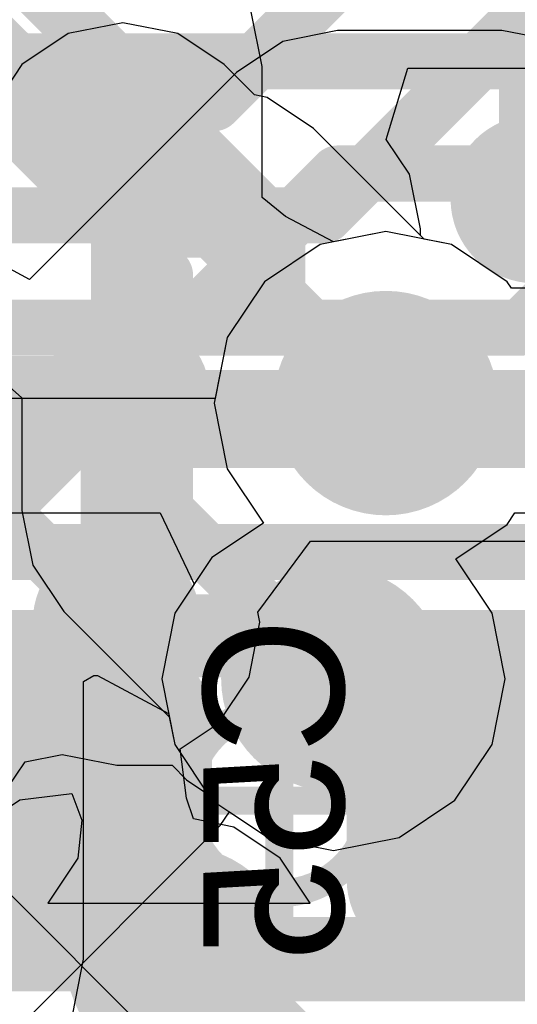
# Model space of a CAD drawing. Header units: millimetres. Extents: x -2 to 68, y -2 to 27.4.
# Tile 361 of 594: x 32.3 to 33.2, y 18.9 to 20.7. Entities that reach past the tile are written whole.
import ezdxf

# ---------------------------------------------------------------- set-up
doc = ezdxf.new("R2010")
doc.units = ezdxf.units.MM
for name, color, linetype in [('BottomLayer', 5, 'Continuous'), ('BottomPaste', 16, 'Continuous'), ('BottomSolder', 6, 'Continuous'), ('DrillGuide', 244, 'Continuous'), ('Mechanical10', 56, 'Continuous'), ('Mechanical17', 56, 'Continuous'), ('Mechanical6', 56, 'Continuous'), ('MidLayer1', 16, 'Continuous'), ('MidLayer2', 76, 'Continuous'), ('MidLayer3', 90, 'Continuous'), ('MidLayer4', 156, 'Continuous'), ('MidLayer5', 130, 'Continuous'), ('MidLayer6', 216, 'Continuous'), ('MidLayer7', 6, 'Continuous'), ('MidLayer8', 54, 'Continuous'), ('MultiLayer', 9, 'Continuous'), ('TopLayer', 1, 'Continuous'), ('TopPaste', 8, 'Continuous'), ('TopSolder', 216, 'Continuous'), ('ViaHoleLayer', 16, 'Continuous')]:
    doc.layers.add(name, color=color, linetype=linetype)

# ---------------------------------------------------------------- blocks, each defined once
blk = doc.blocks.new('BGA486C50P27X27_1400X1400X125_227')
at = {"layer": 'TopLayer', "const_width": 0.0999998}
blk.add_lwpolyline([(3.45000072, 3.50000062, 1), (3.55000052, 3.50000062, 1)], format="xyb", close=True, dxfattribs=at)
at = {"layer": 'TopPaste', "const_width": 0.0999998}
blk.add_lwpolyline([(3.45000072, 3.50000062, 1), (3.55000052, 3.50000062, 1)], format="xyb", close=True, dxfattribs=at)
at = {"layer": 'TopSolder', "const_width": 0.2015998}
blk.add_lwpolyline([(3.39920072, 3.50000062, 1), (3.60080052, 3.50000062, 1)], format="xyb", close=True, dxfattribs=at)
blk = doc.blocks.new('CAP_0402_B_400')
at = {"layer": 'BottomLayer', "const_width": 0.1507998}
for points in [[(-0.6745985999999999, 0.13919962, 1), (-0.5237988, 0.13919962, 1)], [(-0.346202, 0.13919962, 1), (-0.1954022, 0.13919962, 1)], [(0.1954022, 0.13919962, 1), (0.346202, 0.13919962, 1)], [(0.5237988, 0.13919962, 1), (0.6745985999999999, 0.13919962, 1)], [(-0.6745985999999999, -0.13919962, 1), (-0.5237988, -0.13919962, 1)], [(-0.346202, -0.13919962, 1), (-0.1954022, -0.13919962, 1)], [(0.1954022, -0.13919962, 1), (0.346202, -0.13919962, 1)], [(0.5237988, -0.13919962, 1), (0.6745985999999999, -0.13919962, 1)]]:
    blk.add_lwpolyline(points, format="xyb", close=True, dxfattribs=at)
at = {"layer": 'BottomLayer'}
for points in [[(-0.2708021, 0.28999942), (-0.5991987, 0.28999942), (-0.2708021, -0.28999942), (-0.5991987, -0.28999942)], [(0.2708021, -0.28999942), (0.5991987, -0.28999942), (0.2708021, 0.28999942), (0.5991987, 0.28999942)], [(-0.1200023, 0.13919962), (-0.7499985, 0.13919962), (-0.1200023, -0.13919962), (-0.7499985, -0.13919962)], [(0.1200023, -0.13919962), (0.7499985, -0.13919962), (0.1200023, 0.13919962), (0.7499985, 0.13919962)]]:
    blk.add_solid(points, dxfattribs=at)
at = {"layer": 'BottomPaste', "const_width": 0.1507998}
for points in [[(-0.6745985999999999, 0.13919962, 1), (-0.5237988, 0.13919962, 1)], [(-0.346202, 0.13919962, 1), (-0.1954022, 0.13919962, 1)], [(0.1954022, 0.13919962, 1), (0.346202, 0.13919962, 1)], [(0.5237988, 0.13919962, 1), (0.6745985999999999, 0.13919962, 1)], [(-0.6745985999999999, -0.13919962, 1), (-0.5237988, -0.13919962, 1)], [(-0.346202, -0.13919962, 1), (-0.1954022, -0.13919962, 1)], [(0.1954022, -0.13919962, 1), (0.346202, -0.13919962, 1)], [(0.5237988, -0.13919962, 1), (0.6745985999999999, -0.13919962, 1)]]:
    blk.add_lwpolyline(points, format="xyb", close=True, dxfattribs=at)
at = {"layer": 'BottomPaste'}
for points in [[(-0.2708021, 0.28999942), (-0.5991987, 0.28999942), (-0.2708021, -0.28999942), (-0.5991987, -0.28999942)], [(0.2708021, -0.28999942), (0.5991987, -0.28999942), (0.2708021, 0.28999942), (0.5991987, 0.28999942)], [(-0.1200023, 0.13919962), (-0.7499985, 0.13919962), (-0.1200023, -0.13919962), (-0.7499985, -0.13919962)], [(0.1200023, -0.13919962), (0.7499985, -0.13919962), (0.1200023, 0.13919962), (0.7499985, 0.13919962)]]:
    blk.add_solid(points, dxfattribs=at)
at = {"layer": 'BottomSolder', "const_width": 0.1507998}
for points in [[(-0.6745985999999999, 0.13919962, 1), (-0.5237988, 0.13919962, 1)], [(-0.346202, 0.13919962, 1), (-0.1954022, 0.13919962, 1)], [(0.1954022, 0.13919962, 1), (0.346202, 0.13919962, 1)], [(0.5237988, 0.13919962, 1), (0.6745985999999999, 0.13919962, 1)], [(-0.6745985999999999, -0.13919962, 1), (-0.5237988, -0.13919962, 1)], [(-0.346202, -0.13919962, 1), (-0.1954022, -0.13919962, 1)], [(0.1954022, -0.13919962, 1), (0.346202, -0.13919962, 1)], [(0.5237988, -0.13919962, 1), (0.6745985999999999, -0.13919962, 1)]]:
    blk.add_lwpolyline(points, format="xyb", close=True, dxfattribs=at)
at = {"layer": 'BottomSolder'}
for points in [[(-0.2708021, 0.28999942), (-0.5991987, 0.28999942), (-0.2708021, -0.28999942), (-0.5991987, -0.28999942)], [(0.2708021, -0.28999942), (0.5991987, -0.28999942), (0.2708021, 0.28999942), (0.5991987, 0.28999942)], [(-0.1200023, 0.13919962), (-0.7499985, 0.13919962), (-0.1200023, -0.13919962), (-0.7499985, -0.13919962)], [(0.1200023, -0.13919962), (0.7499985, -0.13919962), (0.1200023, 0.13919962), (0.7499985, 0.13919962)]]:
    blk.add_solid(points, dxfattribs=at)
at = {"layer": 'Mechanical10', "const_width": 0.11999976}
for points in [[(0.5299989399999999, 0.27999944), (-0.5299989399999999, 0.27999944)], [(-0.5299989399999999, 0.27999944), (-0.5299989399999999, -0.27999944)], [(0.5299989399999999, 0.27999944), (0.5299989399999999, -0.27999944)], [(0.5299989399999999, -0.27999944), (-0.5299989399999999, -0.27999944)]]:
    blk.add_lwpolyline(points, dxfattribs=at)
at = {"layer": 'Mechanical10', "const_width": 0.05999988}
for points in [[(-0.55999888, 0.27999944, 1), (-0.499999, 0.27999944, 1)], [(-0.55999888, 0.27999944, 1), (-0.499999, 0.27999944, 1)], [(0.499999, 0.27999944, 1), (0.55999888, 0.27999944, 1)], [(0.499999, 0.27999944, 1), (0.55999888, 0.27999944, 1)], [(-0.55999888, -0.27999944, 1), (-0.499999, -0.27999944, 1)], [(-0.55999888, -0.27999944, 1), (-0.499999, -0.27999944, 1)], [(0.499999, -0.27999944, 1), (0.55999888, -0.27999944, 1)], [(0.499999, -0.27999944, 1), (0.55999888, -0.27999944, 1)]]:
    blk.add_lwpolyline(points, format="xyb", close=True, dxfattribs=at)
at = {"layer": 'Mechanical6', "const_width": 0.0499999}
for points in [[(0.90000074, 0.43999912), (-0.90000074, 0.43999912)], [(-0.90000074, 0.43999912), (-0.90000074, -0.43999912)], [(0.90000074, 0.43999912), (0.90000074, -0.43999912)], [(0, 0.21999956), (0, -0.21999956)], [(0.21999956, 0), (-0.21999702, 0)], [(0.90000074, -0.43999912), (-0.90000074, -0.43999912)]]:
    blk.add_lwpolyline(points, dxfattribs=at)
at = {"layer": 'Mechanical6'}
for points, const_width in [([(-0.9125000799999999, 0.43999912, 1), (-0.8875014, 0.43999912, 1)], 0.02499868), ([(-0.9125000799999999, 0.43999912, 1), (-0.8875014, 0.43999912, 1)], 0.02499868), ([(0.8875014, 0.43999912, 1), (0.9125000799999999, 0.43999912, 1)], 0.02499868), ([(0.8875014, 0.43999912, 1), (0.9125000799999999, 0.43999912, 1)], 0.02499868), ([(-0.01249934, 0.21999956, 1), (0.01249934, 0.21999956, 1)], 0.02499868), ([(0.16500094, 0, 1), (-0.16500094, 0, 1)], 0.0499999), ([(-0.23249636, 0, 1), (-0.20749768, 0, 1)], 0.02499868), ([(-0.17750028, 0, 1), (-0.1525016, 0, 1)], 0.02499868), ([(0.1525016, 0, 1), (0.17750028, 0, 1)], 0.02499868), ([(0.20750022, 0, 1), (0.2324989, 0, 1)], 0.02499868), ([(-0.01249934, -0.21999956, 1), (0.01249934, -0.21999956, 1)], 0.02499868), ([(-0.9125000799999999, -0.43999912, 1), (-0.8875014, -0.43999912, 1)], 0.02499868), ([(-0.9125000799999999, -0.43999912, 1), (-0.8875014, -0.43999912, 1)], 0.02499868), ([(0.8875014, -0.43999912, 1), (0.9125000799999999, -0.43999912, 1)], 0.02499868), ([(0.8875014, -0.43999912, 1), (0.9125000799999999, -0.43999912, 1)], 0.02499868)]:
    blk.add_lwpolyline(points, format="xyb", close=True, dxfattribs=dict(at, const_width=const_width))

msp = doc.modelspace()

# ---------------------------------------------------------------- linework, layer by layer
at = {"layer": 'BottomLayer'}
for points, const_width in [([(32.68716602, 20.52541742), (33.7810856, 21.619337)], 0.0999998), ([(32.88401602, 20.32541782), (33.35582101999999, 20.79722282)], 0.0999998), ([(29.82820298, 20.52541742), (32.68716602, 20.52541742)], 0.0999998), ([(33.23443188, 20.12541822), (33.61755278, 20.50853912)], 0.0999998), ([(29.69316642, 20.32541782), (32.88401602, 20.32541782)], 0.0999998), ([(29.61032432, 20.12541822), (33.23443188, 20.12541822)], 0.0999998), ([(29.52748222, 19.92541862), (32.95590309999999, 19.92541862)], 0.0999998), ([(32.95590309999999, 19.92541862), (33.36033968, 19.92541862)], 0.0999998), ([(29.44464012, 19.72541902), (33.03874519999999, 19.72541902)], 0.0999998), ([(33.03874519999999, 19.72541902), (33.44318178, 19.72541902)], 0.0999998), ([(33.23845778, 19.28247858), (33.35912556, 19.40314636)], 0.1499997), ([(32.36845698, 19.28247858), (32.36845952, 19.28247858)], 0.1499997), ([(32.36845952, 19.28247858), (32.90000024, 18.75093786)], 0.1499997)]:
    msp.add_lwpolyline(points, dxfattribs=dict(at, const_width=const_width))
for points, const_width in [([(32.66216734, 20.52541742, 1), (32.7121647, 20.52541742, 1)], 0.0499999), ([(32.66216734, 20.52541742, 1), (32.7121647, 20.52541742, 1)], 0.0499999), ([(32.85901733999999, 20.32541782, 1), (32.90901469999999, 20.32541782, 1)], 0.0499999), ([(32.85901733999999, 20.32541782, 1), (32.90901469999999, 20.32541782, 1)], 0.0499999), ([(33.2094332, 20.12541822, 1), (33.25943056, 20.12541822, 1)], 0.0499999), ([(33.2094332, 20.12541822, 1), (33.25943056, 20.12541822, 1)], 0.0499999), ([(32.93090442, 19.92541862, 1), (32.98090178, 19.92541862, 1)], 0.0499999), ([(32.93090442, 19.92541862, 1), (32.98090178, 19.92541862, 1)], 0.0499999), ([(33.01374652, 19.72541902, 1), (33.06374388, 19.72541902, 1)], 0.0499999), ([(33.01374652, 19.72541902, 1), (33.06374388, 19.72541902, 1)], 0.0499999), ([(32.33095642, 19.28247858, 1), (32.40595754, 19.28247858, 1)], 0.07499858), ([(32.33095896, 19.28247858, 1), (32.40596008, 19.28247858, 1)], 0.07499858), ([(32.33095896, 19.28247858, 1), (32.40596008, 19.28247858, 1)], 0.07499858), ([(33.20095721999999, 19.28247858, 1), (33.27595834, 19.28247858, 1)], 0.07499858)]:
    msp.add_lwpolyline(points, format="xyb", close=True, dxfattribs=dict(at, const_width=const_width))
at = {"layer": 'DrillGuide'}
for points, const_width in [([(32.50010772, 20.41383014, 1), (32.55010507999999, 20.41383014, 1)], 0.0499999), ([(33.23369274, 20.35434588, 1), (33.2836901, 20.35434588, 1)], 0.0499999), ([(32.94335296, 19.99089474, 1), (33.04335276, 19.99089474, 1)], 0.0999998), ([(32.50615546, 19.99999302, 1), (32.55615282, 19.99999302, 1)], 0.0499999), ([(32.48921112, 19.60035196, 1), (32.53920848, 19.60035196, 1)], 0.0499999), ([(32.84994192, 19.49969684, 1), (32.94994172, 19.49969684, 1)], 0.0999998)]:
    msp.add_lwpolyline(points, format="xyb", close=True, dxfattribs=dict(at, const_width=const_width))
at = {"layer": 'MidLayer1'}
for p, q in [((32.52510894, 20.66872676), (32.42756278, 20.6493237)), ((32.6226551, 20.6493237), (32.52510894, 20.66872676)), ((32.42756278, 20.6493237), (32.344868, 20.59406854)), ((32.70534734, 20.59406854), (32.6226551, 20.6493237)), ((32.344868, 20.59406854), (32.30199787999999, 20.52990814)), ((32.75949252, 20.53992336), (32.70534734, 20.59406854)), ((32.78180134, 20.53548598), (32.75949252, 20.53992336)), ((32.86449357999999, 20.48023082), (32.78180134, 20.53548598)), ((33.06151376, 20.28321318), (32.86449357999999, 20.48023082)), ((33.11040622, 20.27348752), (33.06151376, 20.28321318)), ((33.20964147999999, 20.20718336), (33.11040622, 20.27348752)), ((33.21726401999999, 20.19577622), (33.20964147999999, 20.20718336)), ((33.37000438, 20.19577622), (33.21726401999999, 20.19577622)), ((33.20964147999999, 19.77460612), (33.22334732, 19.79511916)), ((33.22334732, 19.79511916), (33.37608768, 19.79511916)), ((33.11798304, 19.71336418), (33.20964147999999, 19.77460612)), ((33.1825346, 19.6167502), (33.11798304, 19.71336418)), ((33.20581877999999, 19.49969684), (33.1825346, 19.6167502)), ((33.1825346, 19.38264348), (33.20581877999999, 19.49969684)), ((33.11623044, 19.28340822), (33.1825346, 19.38264348)), ((32.35064904, 19.3517266), (32.41666872, 19.3648584)), ((32.41666872, 19.3648584), (32.5142098, 19.34545534)), ((32.31874664, 19.30397968), (32.35064904, 19.3517266)), ((32.5142098, 19.34545534), (32.61252558, 19.34545534)), ((32.61252558, 19.34545534), (32.63852248, 19.31945844)), ((32.63852248, 19.31945844), (32.67653611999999, 19.29405844)), ((32.67653611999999, 19.29405844), (32.6836532, 19.28340822)), ((32.6836532, 19.28340822), (32.78288846, 19.21710406)), ((33.01699518, 19.21710406), (33.11623044, 19.28340822)), ((32.78288846, 19.21710406), (32.89994182, 19.19381988)), ((32.89994182, 19.19381988), (33.01699518, 19.21710406))]:
    msp.add_line(p, q, dxfattribs=at)
for points, const_width in [([(32.45010782, 20.41383014, 1), (32.60010498, 20.41383014, 1)], 0.1499997), ([(33.18369284, 20.35434588, 1), (33.33369, 20.35434588, 1)], 0.1499997), ([(32.50010772, 20.41383014, 1), (32.55010507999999, 20.41383014, 1)], 0.0499999), ([(32.50011026, 20.41383014, 1), (32.55010762, 20.41383014, 1)], 0.0499999), ([(32.50011026, 20.41383014, 1), (32.55010762, 20.41383014, 1)], 0.0499999), ([(32.61394798, 20.29999242, 1), (32.66394534, 20.29999242, 1)], 0.0499999), ([(32.61394798, 20.29999242, 1), (32.66394534, 20.29999242, 1)], 0.0499999), ([(32.6592565, 20.29999242, 1), (32.70925386, 20.29999242, 1)], 0.0499999), ([(32.6592565, 20.29999242, 1), (32.70925386, 20.29999242, 1)], 0.0499999), ([(32.89335306, 19.99089474, 1), (33.09335266, 19.99089474, 1)], 0.1999996), ([(32.45615556, 19.99999302, 1), (32.60615272, 19.99999302, 1)], 0.1499997), ([(32.49365358, 19.99999302, 1), (32.5686547, 19.99999302, 1)], 0.07499858), ([(32.96835418, 19.99089474, 1), (33.01835154, 19.99089474, 1)], 0.0499999), ([(32.43921122, 19.60035196, 1), (32.58920838, 19.60035196, 1)], 0.1499997), ([(32.79994202, 19.49969684, 1), (32.99994161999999, 19.49969684, 1)], 0.1999996), ([(32.48921112, 19.60035196, 1), (32.53920848, 19.60035196, 1)], 0.0499999), ([(32.69310962, 19.60035196, 1), (32.74310698, 19.60035196, 1)], 0.0499999), ([(32.69310962, 19.60035196, 1), (32.74310698, 19.60035196, 1)], 0.0499999), ([(32.79376474, 19.49969684, 1), (32.8437621, 19.49969684, 1)], 0.0499999), ([(32.79376474, 19.49969684, 1), (32.8437621, 19.49969684, 1)], 0.0499999), ([(32.87494314, 19.49969684, 1), (32.9249405, 19.49969684, 1)], 0.0499999)]:
    msp.add_lwpolyline(points, format="xyb", close=True, dxfattribs=dict(at, const_width=const_width))
for points, const_width in [([(32.5251064, 20.41383014), (32.52510894, 20.41383014)], 0.0999998), ([(32.52510894, 20.41383014), (32.63894666, 20.29999242)], 0.0999998), ([(32.63894666, 20.29999242), (32.68425517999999, 20.29999242)], 0.0999998), ([(32.68425517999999, 20.29999242), (32.99335285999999, 19.99089474)], 0.0999998), ([(32.24264316, 19.99999302), (32.53115414, 19.99999302)], 0.1499997), ([(32.5142098, 19.60035196), (32.7181083, 19.60035196)], 0.0999998), ([(32.7181083, 19.60035196), (32.81876342, 19.49969684)], 0.0999998), ([(32.81876342, 19.49969684), (32.89994182, 19.49969684)], 0.0999998)]:
    msp.add_lwpolyline(points, dxfattribs=dict(at, const_width=const_width))
at = {"layer": 'MidLayer2'}
for p, q in [((32.99426472, 20.46073886), (33.03277874, 20.58773886)), ((33.03277874, 20.58773886), (33.31537659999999, 20.58773886)), ((33.035494, 20.3990321), (32.99426472, 20.46073886)), ((33.05489705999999, 20.30148848), (33.035494, 20.3990321)), ((33.05489705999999, 20.28982734), (33.05489705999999, 20.30148848)), ((33.06151121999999, 20.28321318), (33.05489705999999, 20.28982734)), ((33.11040622, 20.27348752), (33.06151121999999, 20.28321318)), ((33.20964147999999, 20.20718336), (33.11040622, 20.27348752)), ((33.21726401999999, 20.19577622), (33.20964147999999, 20.20718336)), ((33.37000438, 20.19577622), (33.21726401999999, 20.19577622)), ((32.28125624, 20.05677472), (32.34510422, 20.00027496)), ((32.34510422, 20.00027496), (32.34510422, 19.79963782)), ((32.34510422, 19.79963782), (32.36450728, 19.70209166)), ((33.20964147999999, 19.77460612), (33.22334732, 19.79511916)), ((33.22334732, 19.79511916), (33.37608768, 19.79511916)), ((33.11798304, 19.71336418), (33.20964147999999, 19.77460612)), ((33.1825346, 19.6167502), (33.11798304, 19.71336418)), ((32.36450728, 19.70209166), (32.41976244, 19.61939942)), ((32.41976244, 19.61939942), (32.60762338, 19.43153848)), ((33.20581877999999, 19.49969684), (33.1825346, 19.6167502)), ((33.1825346, 19.38264348), (33.20581877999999, 19.49969684)), ((32.60762338, 19.43153848), (32.61734904, 19.38264348)), ((32.61734904, 19.38264348), (32.6836532, 19.28340822)), ((33.11623044, 19.28340822), (33.1825346, 19.38264348)), ((32.6836532, 19.28340822), (32.78288846, 19.21710406)), ((33.01699518, 19.21710406), (33.11623044, 19.28340822)), ((32.78288846, 19.21710406), (32.89994182, 19.19381988)), ((32.89994182, 19.19381988), (33.01699518, 19.21710406))]:
    msp.add_line(p, q, dxfattribs=at)
at = {"layer": 'MidLayer2', "const_width": 0.0999998}
for points in [[(31.43668338, 21.66480554), (32.80000044, 20.30148848)], [(31.35384128, 21.46480594), (32.60000084, 20.21864638)], [(32.80000044, 20.18424716), (32.80000044, 20.30148848)], [(32.60000084, 19.79963782), (32.60000084, 20.21864638)], [(32.80000044, 20.18424716), (32.99335285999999, 19.99089474)], [(32.60000084, 19.79963782), (32.89994182, 19.49969684)]]:
    msp.add_lwpolyline(points, dxfattribs=at)
at = {"layer": 'MidLayer2'}
for points, const_width in [([(32.77500175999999, 20.30148848, 1), (32.82499912, 20.30148848, 1)], 0.0499999), ([(32.77500175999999, 20.30148848, 1), (32.82499912, 20.30148848, 1)], 0.0499999), ([(32.57500216, 20.21864638, 1), (32.62499952, 20.21864638, 1)], 0.0499999), ([(32.57500216, 20.21864638, 1), (32.62499952, 20.21864638, 1)], 0.0499999), ([(32.77500175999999, 20.18424716, 1), (32.82499912, 20.18424716, 1)], 0.0499999), ([(32.77500175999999, 20.18424716, 1), (32.82499912, 20.18424716, 1)], 0.0499999), ([(32.89335306, 19.99089474, 1), (33.09335266, 19.99089474, 1)], 0.1999996), ([(32.96835418, 19.99089474, 1), (33.01835154, 19.99089474, 1)], 0.0499999), ([(32.57500216, 19.79963782, 1), (32.62499952, 19.79963782, 1)], 0.0499999), ([(32.57500216, 19.79963782, 1), (32.62499952, 19.79963782, 1)], 0.0499999), ([(32.79994202, 19.49969684, 1), (32.99994161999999, 19.49969684, 1)], 0.1999996), ([(32.87494314, 19.49969684, 1), (32.9249405, 19.49969684, 1)], 0.0499999)]:
    msp.add_lwpolyline(points, format="xyb", close=True, dxfattribs=dict(at, const_width=const_width))
at = {"layer": 'MidLayer3'}
for p, q in [((32.77305104, 20.59067256), (32.75364798, 20.68821872)), ((32.77305104, 20.35724402), (32.77305104, 20.59067256)), ((32.81451146, 20.32361188), (32.77305104, 20.35724402)), ((32.90005358, 20.27821192), (32.81451146, 20.32361188)), ((32.99335285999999, 20.2967717), (32.90005358, 20.27821192)), ((33.11040622, 20.27348752), (32.99335285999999, 20.2967717)), ((33.20964147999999, 20.20718336), (33.11040622, 20.27348752)), ((33.21726401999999, 20.19577622), (33.20964147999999, 20.20718336)), ((33.37000438, 20.19577622), (33.21726401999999, 20.19577622)), ((33.20964147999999, 19.77460612), (33.22334732, 19.79511916)), ((33.22334732, 19.79511916), (33.37608768, 19.79511916)), ((33.11798304, 19.71336418), (33.20964147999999, 19.77460612)), ((33.1825346, 19.6167502), (33.11798304, 19.71336418)), ((33.20581877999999, 19.49969684), (33.1825346, 19.6167502)), ((33.1825346, 19.38264348), (33.20581877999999, 19.49969684)), ((33.11623044, 19.28340822), (33.1825346, 19.38264348)), ((33.01699518, 19.21710406), (33.11623044, 19.28340822)), ((32.69839282, 19.23791428), (32.71485964, 19.26255736)), ((32.71485964, 19.26255736), (32.78288846, 19.21710406)), ((32.03810966, 18.57763112), (32.69839282, 19.23791428)), ((32.78288846, 19.21710406), (32.89994182, 19.19381988)), ((32.89994182, 19.19381988), (33.01699518, 19.21710406))]:
    msp.add_line(p, q, dxfattribs=at)
at = {"layer": 'MidLayer3', "const_width": 0.0999998}
for points in [[(32.14441374, 20.96441324), (32.51815442, 20.59067256)], [(32.51815442, 19.7531355), (32.51815442, 20.59067256)], [(32.51438252, 19.7493636), (32.51815442, 19.7531355)], [(32.51438252, 19.45941752), (32.51438252, 19.7493636)], [(32.51438252, 19.45941752), (32.51815442, 19.45564562)], [(32.51815442, 19.41815268), (32.51815442, 19.45564562)], [(31.82500112, 18.72499938), (32.51815442, 19.41815268)]]:
    msp.add_lwpolyline(points, dxfattribs=at)
at = {"layer": 'MidLayer3'}
for points, const_width in [([(32.49315574, 20.59067256, 1), (32.5431531, 20.59067256, 1)], 0.0499999), ([(32.49315574, 20.59067256, 1), (32.5431531, 20.59067256, 1)], 0.0499999), ([(32.89335306, 19.99089474, 1), (33.09335266, 19.99089474, 1)], 0.1999996), ([(32.48938384, 19.7493636, 1), (32.53938119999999, 19.7493636, 1)], 0.0499999), ([(32.48938384, 19.7493636, 1), (32.53938119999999, 19.7493636, 1)], 0.0499999), ([(32.49315574, 19.7531355, 1), (32.5431531, 19.7531355, 1)], 0.0499999), ([(32.49315574, 19.7531355, 1), (32.5431531, 19.7531355, 1)], 0.0499999), ([(32.79994202, 19.49969684, 1), (32.99994161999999, 19.49969684, 1)], 0.1999996), ([(32.48938384, 19.45941752, 1), (32.53938119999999, 19.45941752, 1)], 0.0499999), ([(32.48938384, 19.45941752, 1), (32.53938119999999, 19.45941752, 1)], 0.0499999), ([(32.49315574, 19.45564562, 1), (32.5431531, 19.45564562, 1)], 0.0499999), ([(32.49315574, 19.45564562, 1), (32.5431531, 19.45564562, 1)], 0.0499999), ([(32.49315574, 19.41815268, 1), (32.5431531, 19.41815268, 1)], 0.0499999), ([(32.49315574, 19.41815268, 1), (32.5431531, 19.41815268, 1)], 0.0499999)]:
    msp.add_lwpolyline(points, format="xyb", close=True, dxfattribs=dict(at, const_width=const_width))
at = {"layer": 'MidLayer4'}
for p, q in [((32.99335285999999, 20.2967717), (32.87629949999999, 20.27348752)), ((33.11040622, 20.27348752), (32.99335285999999, 20.2967717)), ((32.87629949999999, 20.27348752), (32.77706423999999, 20.20718336)), ((33.20964147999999, 20.20718336), (33.11040622, 20.27348752)), ((32.77706423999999, 20.20718336), (32.71076007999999, 20.1079481)), ((33.21726401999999, 20.19577622), (33.20964147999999, 20.20718336)), ((33.37000438, 20.19577622), (33.21726401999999, 20.19577622)), ((32.71076007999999, 20.1079481), (32.6874759, 19.99089474)), ((32.6874759, 19.99089474), (32.71076007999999, 19.87384138)), ((32.71076007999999, 19.87384138), (32.77531164, 19.7772274)), ((33.20964147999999, 19.77460612), (33.22334732, 19.79511916)), ((33.22334732, 19.79511916), (33.37608768, 19.79511916)), ((32.77531164, 19.7772274), (32.6836532, 19.71598546)), ((33.11798304, 19.71336418), (33.20964147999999, 19.77460612)), ((32.6836532, 19.71598546), (32.61734904, 19.6167502)), ((33.1825346, 19.6167502), (33.11798304, 19.71336418)), ((32.61734904, 19.6167502), (32.59406486, 19.49969684)), ((33.20581877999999, 19.49969684), (33.1825346, 19.6167502)), ((32.59406486, 19.49969684), (32.61734904, 19.38264348)), ((33.1825346, 19.38264348), (33.20581877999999, 19.49969684)), ((32.61734904, 19.38264348), (32.6836532, 19.28340822)), ((33.11623044, 19.28340822), (33.1825346, 19.38264348)), ((32.6836532, 19.28340822), (32.78288846, 19.21710406)), ((33.01699518, 19.21710406), (33.11623044, 19.28340822)), ((32.78288846, 19.21710406), (32.89994182, 19.19381988)), ((32.89994182, 19.19381988), (33.01699518, 19.21710406))]:
    msp.add_line(p, q, dxfattribs=at)
at = {"layer": 'MidLayer4', "const_width": 0.1999996}
for points in [[(32.89335306, 19.99089474, 1), (33.09335266, 19.99089474, 1)], [(32.79994202, 19.49969684, 1), (32.99994161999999, 19.49969684, 1)]]:
    msp.add_lwpolyline(points, format="xyb", close=True, dxfattribs=at)
at = {"layer": 'MidLayer5'}
msp.add_line((32.31976264, 19.1197611), (32.64350088, 18.79602286), dxfattribs=at)
at = {"layer": 'MidLayer5', "const_width": 0.0999998}
for points in [[(28.80791546, 24.1270663), (32.33498231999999, 20.59999944)], [(32.33498231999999, 20.59999944), (33.38284154, 20.59999944)], [(32.50000104, 19.99251526), (32.90748562, 20.39999984)], [(32.90748562, 20.39999984), (33.8244307, 20.39999984)], [(32.50000104, 19.2999995), (32.50000104, 19.99251526)], [(32.50000104, 19.2999995), (32.82373928, 18.97626126)], [(32.82373928, 18.97626126), (33.97626174, 18.97626126)]]:
    msp.add_lwpolyline(points, dxfattribs=at)
at = {"layer": 'MidLayer5'}
for points, const_width in [([(32.30998364, 20.59999944, 1), (32.359981, 20.59999944, 1)], 0.0499999), ([(32.30998364, 20.59999944, 1), (32.359981, 20.59999944, 1)], 0.0499999), ([(32.88248694, 20.39999984, 1), (32.9324843, 20.39999984, 1)], 0.0499999), ([(32.88248694, 20.39999984, 1), (32.9324843, 20.39999984, 1)], 0.0499999), ([(32.89335306, 19.99089474, 1), (33.09335266, 19.99089474, 1)], 0.1999996), ([(32.47500236, 19.99251526, 1), (32.52499972, 19.99251526, 1)], 0.0499999), ([(32.47500236, 19.99251526, 1), (32.52499972, 19.99251526, 1)], 0.0499999), ([(32.79994202, 19.49969684, 1), (32.99994161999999, 19.49969684, 1)], 0.1999996), ([(32.47500236, 19.2999995, 1), (32.52499972, 19.2999995, 1)], 0.0499999), ([(32.47500236, 19.2999995, 1), (32.52499972, 19.2999995, 1)], 0.0499999), ([(32.7987406, 18.97626126, 1), (32.84873795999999, 18.97626126, 1)], 0.0499999), ([(32.7987406, 18.97626126, 1), (32.84873795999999, 18.97626126, 1)], 0.0499999)]:
    msp.add_lwpolyline(points, format="xyb", close=True, dxfattribs=dict(at, const_width=const_width))
at = {"layer": 'MidLayer6'}
for p, q in [((32.90748562, 20.65489646), (32.80993946, 20.6354934)), ((33.19999964, 20.65489646), (32.90748562, 20.65489646)), ((33.29754579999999, 20.6354934), (33.19999964, 20.65489646)), ((32.80993946, 20.6354934), (32.72724722, 20.58023824)), ((32.72724722, 20.58023824), (32.35830968, 20.2113007)), ((32.35830968, 20.2113007), (32.24126394, 20.2738609)), ((33.20964147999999, 19.77460612), (33.22334732, 19.79511916)), ((33.22334732, 19.79511916), (33.37608768, 19.79511916)), ((33.11798304, 19.71336418), (33.20964147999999, 19.77460612)), ((33.1825346, 19.6167502), (33.11798304, 19.71336418)), ((33.20581877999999, 19.49969684), (33.1825346, 19.6167502)), ((32.45489572, 19.49471082), (32.47323706, 19.50570394)), ((32.45489572, 19.0000001), (32.45489572, 19.49471082)), ((32.47323706, 19.50570394), (32.47957943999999, 19.50538898)), ((32.47957943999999, 19.50538898), (32.60644228, 19.437477)), ((33.1825346, 19.38264348), (33.20581877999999, 19.49969684)), ((32.60644228, 19.437477), (32.61734904, 19.38264348)), ((32.61734904, 19.38264348), (32.6836532, 19.28340822)), ((33.11623044, 19.28340822), (33.1825346, 19.38264348)), ((32.6836532, 19.28340822), (32.78288846, 19.21710406)), ((33.01699518, 19.21710406), (33.11623044, 19.28340822)), ((32.78288846, 19.21710406), (32.89994182, 19.19381988)), ((32.89994182, 19.19381988), (33.01699518, 19.21710406)), ((32.43549265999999, 18.90245394), (32.45489572, 19.0000001))]:
    msp.add_line(p, q, dxfattribs=at)
at = {"layer": 'MidLayer6', "const_width": 0.0999998}
for points in [[(32.1999991, 19.69251332), (32.90748562, 20.39999984)], [(32.90748562, 20.39999984), (33.19999964, 20.39999984)], [(33.19999964, 20.39999984), (33.59999884, 20.00000064)]]:
    msp.add_lwpolyline(points, dxfattribs=at)
at = {"layer": 'MidLayer6'}
for points, const_width in [([(32.88248694, 20.39999984, 1), (32.9324843, 20.39999984, 1)], 0.0499999), ([(32.88248694, 20.39999984, 1), (32.9324843, 20.39999984, 1)], 0.0499999), ([(33.17500096, 20.39999984, 1), (33.22499832, 20.39999984, 1)], 0.0499999), ([(33.17500096, 20.39999984, 1), (33.22499832, 20.39999984, 1)], 0.0499999), ([(32.89335306, 19.99089474, 1), (33.09335266, 19.99089474, 1)], 0.1999996), ([(32.79994202, 19.49969684, 1), (32.99994161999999, 19.49969684, 1)], 0.1999996)]:
    msp.add_lwpolyline(points, format="xyb", close=True, dxfattribs=dict(at, const_width=const_width))
at = {"layer": 'MidLayer7'}
for p, q in [((32.99335285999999, 20.2967717), (32.87629949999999, 20.27348752)), ((33.11040622, 20.27348752), (32.99335285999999, 20.2967717)), ((32.87629949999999, 20.27348752), (32.77706423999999, 20.20718336)), ((33.20964147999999, 20.20718336), (33.11040622, 20.27348752)), ((32.77706423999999, 20.20718336), (32.71076007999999, 20.1079481)), ((33.21726401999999, 20.19577622), (33.20964147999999, 20.20718336)), ((33.37000438, 20.19577622), (33.21726401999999, 20.19577622)), ((32.71076007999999, 20.1079481), (32.68912435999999, 19.99918784)), ((32.68912435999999, 19.99918784), (32.24071276, 19.99918784)), ((32.24071276, 19.79526902), (32.59111592, 19.79526902)), ((32.59111592, 19.79526902), (32.65177112, 19.66826902)), ((33.20964147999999, 19.77460612), (33.22334732, 19.79511916)), ((33.22334732, 19.79511916), (33.37608768, 19.79511916)), ((33.11798304, 19.71336418), (33.20964147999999, 19.77460612)), ((33.1825346, 19.6167502), (33.11798304, 19.71336418)), ((32.65177112, 19.66826902), (32.61734904, 19.6167502)), ((32.61734904, 19.6167502), (32.59406486, 19.49969684)), ((33.20581877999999, 19.49969684), (33.1825346, 19.6167502)), ((32.59406486, 19.49969684), (32.61734904, 19.38264348)), ((33.1825346, 19.38264348), (33.20581877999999, 19.49969684)), ((32.61734904, 19.38264348), (32.6836532, 19.28340822)), ((33.11623044, 19.28340822), (33.1825346, 19.38264348)), ((32.6836532, 19.28340822), (32.78288846, 19.21710406)), ((33.01699518, 19.21710406), (33.11623044, 19.28340822)), ((32.78288846, 19.21710406), (32.89994182, 19.19381988)), ((32.89994182, 19.19381988), (33.01699518, 19.21710406))]:
    msp.add_line(p, q, dxfattribs=at)
at = {"layer": 'MidLayer7', "const_width": 0.1999996}
for points in [[(32.89335306, 19.99089474, 1), (33.09335266, 19.99089474, 1)], [(32.79994202, 19.49969684, 1), (32.99994161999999, 19.49969684, 1)]]:
    msp.add_lwpolyline(points, format="xyb", close=True, dxfattribs=at)
at = {"layer": 'MidLayer8'}
for p, q in [((32.99335285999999, 20.2967717), (32.87629949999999, 20.27348752)), ((33.11040622, 20.27348752), (32.99335285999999, 20.2967717)), ((32.87629949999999, 20.27348752), (32.77706423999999, 20.20718336)), ((33.20964147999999, 20.20718336), (33.11040622, 20.27348752)), ((32.77706423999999, 20.20718336), (32.71076007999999, 20.1079481)), ((33.21726401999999, 20.19577622), (33.20964147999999, 20.20718336)), ((33.37000438, 20.19577622), (33.21726401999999, 20.19577622)), ((32.71076007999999, 20.1079481), (32.6874759, 19.99089474)), ((32.6874759, 19.99089474), (32.71076007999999, 19.87384138)), ((32.71076007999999, 19.87384138), (32.77531164, 19.7772274)), ((33.20964147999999, 19.77460612), (33.22334732, 19.79511916)), ((33.22334732, 19.79511916), (33.37608768, 19.79511916)), ((32.77531164, 19.7772274), (32.6836532, 19.71598546)), ((33.11798304, 19.71336418), (33.20964147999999, 19.77460612)), ((32.6836532, 19.71598546), (32.61734904, 19.6167502)), ((33.1825346, 19.6167502), (33.11798304, 19.71336418)), ((32.61734904, 19.6167502), (32.59406486, 19.49969684)), ((33.20581877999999, 19.49969684), (33.1825346, 19.6167502)), ((32.59406486, 19.49969684), (32.61734904, 19.38264348)), ((33.1825346, 19.38264348), (33.20581877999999, 19.49969684)), ((32.61734904, 19.38264348), (32.6836532, 19.28340822)), ((33.11623044, 19.28340822), (33.1825346, 19.38264348)), ((32.6836532, 19.28340822), (32.78288846, 19.21710406)), ((33.01699518, 19.21710406), (33.11623044, 19.28340822)), ((32.78288846, 19.21710406), (32.89994182, 19.19381988)), ((32.89994182, 19.19381988), (33.01699518, 19.21710406))]:
    msp.add_line(p, q, dxfattribs=at)
at = {"layer": 'MidLayer8', "const_width": 0.1999996}
for points in [[(32.89335306, 19.99089474, 1), (33.09335266, 19.99089474, 1)], [(32.79994202, 19.49969684, 1), (32.99994161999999, 19.49969684, 1)]]:
    msp.add_lwpolyline(points, format="xyb", close=True, dxfattribs=at)
at = {"layer": 'MultiLayer'}
for points, const_width in [([(32.45010782, 20.41383014, 1), (32.60010498, 20.41383014, 1)], 0.1499997), ([(33.18369284, 20.35434588, 1), (33.33369, 20.35434588, 1)], 0.1499997), ([(32.89335306, 19.99089474, 1), (33.09335266, 19.99089474, 1)], 0.1999996), ([(32.45615556, 19.99999302, 1), (32.60615272, 19.99999302, 1)], 0.1499997), ([(32.43921122, 19.60035196, 1), (32.58920838, 19.60035196, 1)], 0.1499997), ([(32.79994202, 19.49969684, 1), (32.99994161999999, 19.49969684, 1)], 0.1999996)]:
    msp.add_lwpolyline(points, format="xyb", close=True, dxfattribs=dict(at, const_width=const_width))
at = {"layer": 'TopLayer'}
for p, q in [((32.76557582, 19.6180964), (32.85927896, 19.74509894)), ((32.76557582, 19.6180964), (32.85927896, 19.74509894)), ((32.85927896, 19.74509894), (33.2752192, 19.74509894)), ((32.85927896, 19.74509894), (33.2752192, 19.74509894)), ((32.76910642, 19.60035196), (32.76557582, 19.6180964)), ((32.76910642, 19.60035196), (32.76557582, 19.6180964)), ((32.74970336, 19.50280834), (32.76910642, 19.60035196)), ((32.74970336, 19.50280834), (32.76910642, 19.60035196)), ((32.6944482, 19.42011356), (32.74970336, 19.50280834)), ((32.6944482, 19.42011356), (32.74970336, 19.50280834)), ((32.62674196, 19.37487362), (32.6944482, 19.42011356)), ((32.62674196, 19.37487362), (32.6944482, 19.42011356)), ((32.63805766, 19.2871725), (32.62674196, 19.37487362)), ((32.63805766, 19.2871725), (32.62674196, 19.37487362)), ((32.24205134, 19.21740378), (32.34128406, 19.2837054)), ((32.24205134, 19.21740378), (32.34128406, 19.2837054)), ((32.34128406, 19.2837054), (32.43422774, 19.29539956)), ((32.34128406, 19.2837054), (32.43422774, 19.29539956)), ((32.43422774, 19.29539956), (32.45193408, 19.24785076)), ((32.43422774, 19.29539956), (32.45193408, 19.24785076)), ((32.65071956, 19.24977862), (32.63805766, 19.2871725)), ((32.65071956, 19.24977862), (32.63805766, 19.2871725)), ((32.45193408, 19.24785076), (32.44475603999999, 19.18023342)), ((32.45193408, 19.24785076), (32.44475603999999, 19.18023342)), ((32.7225406, 19.23549112), (32.65071956, 19.24977862)), ((32.7225406, 19.23549112), (32.65071956, 19.24977862)), ((32.80523538, 19.18023596), (32.7225406, 19.23549112)), ((32.80523538, 19.18023596), (32.7225406, 19.23549112)), ((32.44475603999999, 19.18023342), (32.39114426, 19.09999736)), ((32.44475603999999, 19.18023342), (32.39114426, 19.09999736)), ((32.8588497, 19.09999736), (32.80523538, 19.18023596)), ((32.8588497, 19.09999736), (32.80523538, 19.18023596)), ((32.39114426, 19.09999736), (32.62499698, 19.09999736)), ((32.39114426, 19.09999736), (32.62499698, 19.09999736)), ((32.62499698, 19.09999736), (32.8588497, 19.09999736)), ((32.62499698, 19.09999736), (32.8588497, 19.09999736))]:
    msp.add_line(p, q, dxfattribs=at)
for points, const_width in [([(33.25869142, 20.63369), (33.62499751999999, 20.9999961)], 0.127), ([(33.25869142, 20.35434588), (33.25869142, 20.63369)], 0.127), ([(32.12499798, 20.4999971), (32.43894198, 20.4999971)], 0.0999998), ([(32.43894198, 20.4999971), (32.52510894, 20.41383014)], 0.0999998), ([(32.53115414, 19.99999302), (32.53115668, 19.99999556)], 0.0999998), ([(32.53115668, 19.99999556), (33.62499498, 19.99999556)], 0.0999998), ([(32.23115474, 19.87573114), (32.50653392, 19.60035196)], 0.0999998), ([(32.50653392, 19.60035196), (32.5142098, 19.60035196)], 0.0999998), ([(32.62499698, 18.99999756), (33.62499751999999, 18.99999756)], 0.1499997)]:
    msp.add_lwpolyline(points, dxfattribs=dict(at, const_width=const_width))
for points, const_width in [([(33.22694142, 20.63369, 1), (33.29044142, 20.63369, 1)], 0.0635), ([(33.22694142, 20.63369, 1), (33.29044142, 20.63369, 1)], 0.0635), ([(32.45010782, 20.41383014, 1), (32.60010498, 20.41383014, 1)], 0.1499997), ([(32.4139433, 20.4999971, 1), (32.46394066, 20.4999971, 1)], 0.0499999), ([(32.4139433, 20.4999971, 1), (32.46394066, 20.4999971, 1)], 0.0499999), ([(33.18369284, 20.35434588, 1), (33.33369, 20.35434588, 1)], 0.1499997), ([(32.50011026, 20.41383014, 1), (32.55010762, 20.41383014, 1)], 0.0499999), ([(33.22694142, 20.35434588, 1), (33.29044142, 20.35434588, 1)], 0.0635), ([(32.45615556, 19.99999302, 1), (32.60615272, 19.99999302, 1)], 0.1499997), ([(32.50615546, 19.99999302, 1), (32.55615282, 19.99999302, 1)], 0.0499999), ([(32.506158, 19.99999556, 1), (32.55615536, 19.99999556, 1)], 0.0499999), ([(32.506158, 19.99999556, 1), (32.55615536, 19.99999556, 1)], 0.0499999), ([(32.43921122, 19.60035196, 1), (32.58920838, 19.60035196, 1)], 0.1499997), ([(32.48153524, 19.60035196, 1), (32.5315326, 19.60035196, 1)], 0.0499999), ([(32.48153524, 19.60035196, 1), (32.5315326, 19.60035196, 1)], 0.0499999), ([(32.48921112, 19.60035196, 1), (32.53920848, 19.60035196, 1)], 0.0499999), ([(32.58749641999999, 18.99999756, 1), (32.66249754, 18.99999756, 1)], 0.07499858)]:
    msp.add_lwpolyline(points, format="xyb", close=True, dxfattribs=dict(at, const_width=const_width))
at = {"layer": 'ViaHoleLayer'}
for points, const_width in [([(32.50010772, 20.41383014, 1), (32.55010507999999, 20.41383014, 1)], 0.0499999), ([(33.23369274, 20.35434588, 1), (33.2836901, 20.35434588, 1)], 0.0499999), ([(32.94335296, 19.99089474, 1), (33.04335276, 19.99089474, 1)], 0.0999998), ([(32.50615546, 19.99999302, 1), (32.55615282, 19.99999302, 1)], 0.0499999), ([(32.48921112, 19.60035196, 1), (32.53920848, 19.60035196, 1)], 0.0499999), ([(32.84994192, 19.49969684, 1), (32.94994172, 19.49969684, 1)], 0.0999998)]:
    msp.add_lwpolyline(points, format="xyb", close=True, dxfattribs=dict(at, const_width=const_width))

# ---------------------------------------------------------------- block references
for name, p, rotation in [('BGA486C50P27X27_1400X1400X125_227', (36.1249976, 15.49999694), 90), ('CAP_0402_B_400', (32.80345738, 19.28247858), 180)]:
    msp.add_blockref(name, p, dxfattribs=dict(rotation=rotation))

# ---------------------------------------------------------------- texts
at = {"layer": 'Mechanical17', "text_generation_flag": 2}
msp.add_text('C55', height=0.2499995, rotation=90, dxfattribs=at).set_placement((32.9184, 19.6088))

doc.saveas('drawing.dxf')
